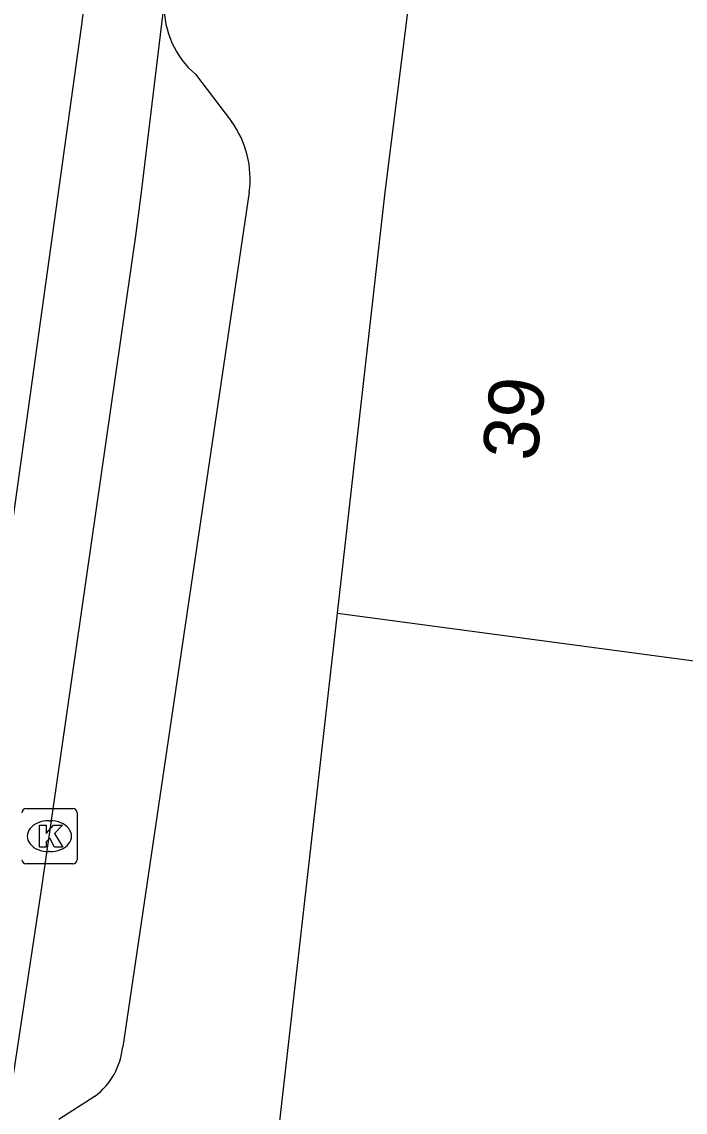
# Model space of a CAD drawing. Extents: x 160356 to 161355, y 381727 to 382845.
# Drawn here: x 160896.74 to 160908.76, y 382483.32 to 382503.09 of the extents above; entities that cross this region are included whole.
import ezdxf

# ---------------------------------------------------------------- set-up
doc = ezdxf.new("R2010")
doc.units = 0
for name, color, linetype in [('IMGEO_Kolk', 7, 'Continuous'), ('IMGEO_Pand', 7, 'Continuous'), ('IMGEO_Pand_nummerreeks', 7, 'Continuous'), ('IMGEO_Rijbaan_lokaal_gesloten', 7, 'Continuous'), ('IMGEO_Voetpad_open', 7, 'Continuous')]:
    doc.layers.add(name, color=color, linetype=linetype)

msp = doc.modelspace()

# ---------------------------------------------------------------- linework, layer by layer
at = {"layer": 'IMGEO_Kolk'}
for p, q in [((160896.811, 382488.825), (160897.663, 382488.825)), ((160897.737, 382488.751), (160897.737, 382487.899)), ((160897.224, 382488.605), (160897.249, 382488.605)), ((160897.247, 382488.045), (160897.222, 382488.045)), ((160897.663, 382487.825), (160896.811, 382487.825))]:
    msp.add_line(p, q, dxfattribs=at)
for points in [[(160896.811, 382488.825), (160897.663, 382488.825)], [(160897.737, 382488.751), (160897.737, 382487.899)], [(160897.057, 382488.525), (160897.18, 382488.525), (160897.18, 382488.374), (160897.31, 382488.525), (160897.474, 382488.525), (160897.328, 382488.374), (160897.481, 382488.125), (160897.329, 382488.125), (160897.244, 382488.289), (160897.18, 382488.222), (160897.18, 382488.125), (160897.057, 382488.125), (160897.057, 382488.525)], [(160897.663, 382487.825), (160896.811, 382487.825)]]:
    msp.add_lwpolyline(points, dxfattribs=at)
for centre, start, end in [((160896.813, 382488.749), 91.552, 178.448), ((160896.813, 382488.749), 91.552, 178.448), ((160897.661, 382488.749), 1.552, 88.448), ((160897.661, 382488.749), 1.552, 88.448), ((160896.813, 382487.901), 181.552, 268.448), ((160896.813, 382487.901), 181.552, 268.448), ((160897.661, 382487.901), 271.552, 358.448), ((160897.661, 382487.901), 271.552, 358.448)]:
    msp.add_arc(centre, 0.0765, start, end, dxfattribs=at)
for centre, major_axis, ratio, start_param, end_param in [((160897.223, 382488.325), (-0.387, 0.002), 0.722429, 4.712389, 7.853982), ((160897.248, 382488.325), (-0.39, 0.002), 0.717154, 1.570796, 4.712389)]:
    msp.add_ellipse(centre, major_axis=major_axis, ratio=ratio, start_param=start_param, end_param=end_param, dxfattribs=at)
at = {"layer": 'IMGEO_Pand'}
for points in [[(160902.457, 382492.37), (160903.322, 382500), (160904.081, 382506.054)], [(160900.006, 382470.76), (160902.457, 382492.37)], [(160902.457, 382492.37), (160910.275, 382491.324)]]:
    msp.add_lwpolyline(points, dxfattribs=at)
at = {"layer": 'IMGEO_Rijbaan_lokaal_gesloten'}
for points in [[(160908.748, 382586.303), (160907.994, 382582.53), (160905.633, 382566.169), (160902.092, 382536.989), (160901.158, 382529.153), (160899.617, 382517.022), (160897.813, 382502.989), (160895.895, 382489.251), (160892.108, 382463.874), (160890.141, 382451.415), (160889.059, 382444.497), (160885.584, 382420.595), (160883.453, 382405.054), (160882.6, 382398.989), (160881.485, 382391.022), (160880.076, 382382.874), (160879.223, 382378.677), (160878.01, 382373.759), (160876.305, 382367.268), (160874.812, 382362.252)], [(160892.418, 382456.79), (160893.762, 382465.789), (160894.384, 382469.749), (160895.687, 382478.08), (160897.101, 382487.392), (160898.8, 382499.206), (160898.906, 382500), (160899.314, 382503.402)]]:
    msp.add_lwpolyline(points, dxfattribs=at)
at = {"layer": 'IMGEO_Voetpad_open'}
for points in [[(160899.883, 382502.137), (160900.537, 382501.282)], [(160900.857, 382500), (160898.566, 382484.506)], [(160898.065, 382483.613), (160897.408, 382483.188)]]:
    msp.add_lwpolyline(points, dxfattribs=at)
for centre, radius, start, end in [((160900.951, 382503.378), 1.637, 179.1507, 229.2859), ((160899.115, 382500.246), 1.759, 351.9541, 36.0763), ((160897.296, 382484.631), 1.276, 307.0473, 354.3653)]:
    msp.add_arc(centre, radius, start, end, dxfattribs=at)

# ---------------------------------------------------------------- texts
at = {"layer": 'IMGEO_Pand_nummerreeks'}
msp.add_text('39', height=1, rotation=83.5315, dxfattribs=at).set_placement((160906.068, 382495.106))

doc.saveas('drawing.dxf')
